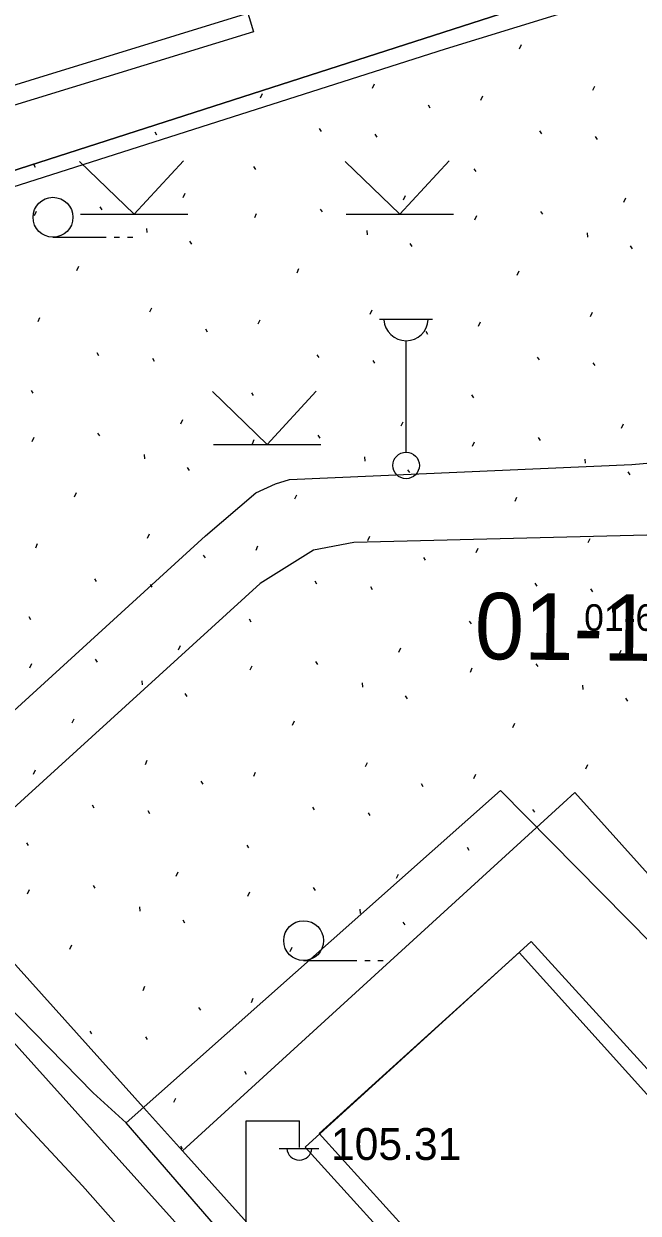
# Model space of a CAD drawing. Extents: x 412225 to 413380, y 4456471 to 4457189.
# Drawn here: x 412592.66 to 412615.79, y 4457099.87 to 4457144.62 of the extents above; entities that cross this region are included whole.
import ezdxf

# ---------------------------------------------------------------- set-up
doc = ezdxf.new("R2010")
doc.units = 0
for name, color, linetype in [('0_HALİHAZIR', 7, 'Continuous'), ('0_KADASTRO', 7, 'Continuous'), ('Level 27', 7, 'Continuous'), ('Level 41', 7, 'Continuous'), ('Level 56', 7, 'Continuous'), ('Level 57', 7, 'Continuous'), ('Level 59', 7, 'Continuous'), ('Level 62', 7, 'Continuous')]:
    doc.layers.add(name, color=color, linetype=linetype)

msp = doc.modelspace()

# ---------------------------------------------------------------- linework, layer by layer
at = {"layer": '0_HALİHAZIR'}
for p, q in [((412596.821, 4457137.457), (412594.76, 4457139.447)), ((412596.821, 4457137.457), (412598.671, 4457139.467)), ((412606.821, 4457137.457), (412604.761, 4457139.447)), ((412606.821, 4457137.457), (412608.671, 4457139.467)), ((412594.801, 4457137.457), (412598.841, 4457137.457)), ((412604.801, 4457137.457), (412608.841, 4457137.457)), ((412593.761, 4457136.594), (412595.761, 4457136.594)), ((412596.061, 4457136.594), (412596.261, 4457136.594)), ((412596.561, 4457136.594), (412596.761, 4457136.594)), ((412606.053, 4457133.508), (412608.053, 4457133.508)), ((412607.053, 4457128.508), (412607.053, 4457132.701)), ((412601.821, 4457128.797), (412599.761, 4457130.787)), ((412601.821, 4457128.797), (412603.671, 4457130.807)), ((412599.801, 4457128.797), (412603.841, 4457128.797)), ((412603.196, 4457109.379), (412605.196, 4457109.379)), ((412605.496, 4457109.379), (412605.696, 4457109.379)), ((412605.996, 4457109.379), (412606.196, 4457109.379)), ((412601.035, 4457098.342), (412601.035, 4457103.342)), ((412601.035, 4457103.342), (412603.035, 4457103.342)), ((412603.035, 4457102.342), (412603.035, 4457103.342)), ((412602.275, 4457102.302), (412603.775, 4457102.302))]:
    msp.add_line(p, q, dxfattribs=at)
for points in [[(412608.247, 4457160.384), (412606.319, 4457166.294), (412619.684, 4457170.118), (412623.678, 4457157.912), (412625.973, 4457149.036), (412608.52, 4457143.663), (412588.666, 4457137.333), (412575.867, 4457133.073)], [(412586.499, 4457113.505), (412599.497, 4457125.36), (412601.397, 4457126.977), (412602.133, 4457127.316), (412602.666, 4457127.482), (412615.554, 4457128.043), (412620.399, 4457128.469), (412620.895, 4457128.65), (412621.301, 4457128.945), (412621.489, 4457129.276), (412621.709, 4457129.751), (412622.347, 4457130.765), (412623.233, 4457131.631), (412624.368, 4457132.606), (412625.456, 4457133.146), (412626.053, 4457133.394), (412626.466, 4457133.835), (412626.657, 4457134.458), (412626.648, 4457144.638), (412626.453, 4457148.095), (412625.97, 4457149.047)], [(412570.275, 4457131.268), (412581.198, 4457119.306), (412588.612, 4457111.194), (412595.279, 4457104.4)], [(412571.237, 4457126.583), (412582.789, 4457113.858), (412594.87, 4457100.897), (412607.242, 4457086.936), (412618.505, 4457073.845), (412621.76, 4457070.045)], [(412644.651, 4457080.814), (412636.43, 4457090.235), (412629.579, 4457099.303), (412629.159, 4457099.886), (412627.822, 4457117.893), (412627.634, 4457118.487), (412627.411, 4457118.876), (412627.164, 4457119.036), (412625.749, 4457119.464), (412623.688, 4457120.559), (412622.872, 4457121.235), (412622.111, 4457122.274), (412621.691, 4457123.088), (412620.8, 4457125.119), (412620.449, 4457125.394), (412620.125, 4457125.484), (412605.091, 4457125.109), (412603.566, 4457124.813), (412601.564, 4457123.567), (412588.315, 4457111.518)], [(412605.73, 4457092.628), (412596.515, 4457103.27), (412610.607, 4457115.774)], [(412610.607, 4457115.774), (412631.597, 4457094.524), (412644.556, 4457079.848), (412629.451, 4457066.363), (412620.68, 4457075.971)], [(412595.279, 4457104.4), (412596.515, 4457103.27)]]:
    msp.add_lwpolyline(points, dxfattribs=at)
for points in [[(412578.712, 4457149.48), (412597.981, 4457155.329), (412601.307, 4457144.316), (412582.086, 4457138.428)], [(412611.765, 4457110.092), (412625.266, 4457095.29), (412616.766, 4457087.459), (412603.258, 4457102.358)]]:
    msp.add_lwpolyline(points, close=True, dxfattribs=at)
for centre, radius in [((412593.761, 4457137.344), 0.75), ((412607.053, 4457128.008), 0.5), ((412603.196, 4457110.129), 0.75)]:
    msp.add_circle(centre, radius, dxfattribs=at)
for centre, radius, start, end in [((412607.053, 4457133.537), 0.837, 183.298, 356.9072), ((412603.035, 4457102.346), 0.474, 184.8384, 355.1464)]:
    msp.add_arc(centre, radius, start, end, dxfattribs=at)
at = {"layer": '0_KADASTRO'}
for points in [[(412573.561, 4457154.089), (412595.998, 4457161.307), (412619.28, 4457168.797), (412622.112, 4457169.708), (412623.56, 4457165.205), (412628.236, 4457150.669), (412625.676, 4457149.845), (412602.001, 4457142.229), (412579.686, 4457135.05)], [(412598.633, 4457102.224), (412612.968, 4457115.303), (412613.407, 4457115.704), (412645.49, 4457080.001), (412630.715, 4457066.521), (412613.994, 4457085.129)]]:
    msp.add_lwpolyline(points, close=True, dxfattribs=at)
msp.add_lwpolyline([(412645.49, 4457080.001), (412613.407, 4457115.704), (412612.968, 4457115.303), (412598.633, 4457102.224), (412597.284, 4457103.724), (412561.903, 4457143.098), (412560.367, 4457144.807), (412560.87, 4457146.771), (412561.755, 4457150.232), (412569.81, 4457152.864), (412573.561, 4457154.089), (412579.686, 4457135.05), (412602.001, 4457142.229), (412625.676, 4457149.845)], dxfattribs=at)
at = {"layer": 'Level 27'}
msp.add_lwpolyline([(412630.715, 4457066.521), (412613.994, 4457085.129), (412598.633, 4457102.224), (412597.284, 4457103.724), (412561.903, 4457143.098), (412560.367, 4457144.807)], dxfattribs=at)
at = {"layer": 'Level 41'}
for p, q in [((412611.328, 4457143.679), (412611.402, 4457143.838)), ((412605.792, 4457142.205), (412605.864, 4457142.364)), ((412614.084, 4457142.12), (412614.156, 4457142.28)), ((412601.578, 4457141.84), (412601.651, 4457142)), ((412607.88, 4457141.568), (412607.95, 4457141.461)), ((412609.871, 4457141.755), (412609.943, 4457141.915)), ((412603.786, 4457140.681), (412603.856, 4457140.573)), ((412597.591, 4457140.552), (412597.66, 4457140.444)), ((412605.883, 4457140.467), (412605.953, 4457140.359)), ((412612.079, 4457140.596), (412612.149, 4457140.488)), ((412614.176, 4457140.382), (412614.246, 4457140.275)), ((412593.023, 4457139.338), (412593.093, 4457139.23)), ((412601.315, 4457139.253), (412601.385, 4457139.145)), ((412609.608, 4457139.168), (412609.678, 4457139.06)), ((412598.662, 4457138.087), (412598.735, 4457138.245)), ((412606.955, 4457138.002), (412607.028, 4457138.16)), ((412615.248, 4457137.917), (412615.32, 4457138.075)), ((412593.061, 4457137.415), (412593.135, 4457137.574)), ((412595.53, 4457137.735), (412595.6, 4457137.627)), ((412603.822, 4457137.65), (412603.892, 4457137.542)), ((412612.115, 4457137.565), (412612.185, 4457137.457)), ((412601.354, 4457137.33), (412601.427, 4457137.49)), ((412609.646, 4457137.245), (412609.72, 4457137.405)), ((412597.279, 4457136.926), (412597.296, 4457136.766)), ((412605.572, 4457136.841), (412605.588, 4457136.681)), ((412613.865, 4457136.756), (412613.881, 4457136.596)), ((412598.905, 4457136.439), (412598.973, 4457136.332)), ((412607.197, 4457136.354), (412607.266, 4457136.247)), ((412615.49, 4457136.27), (412615.559, 4457136.162)), ((412594.656, 4457135.339), (412594.73, 4457135.498)), ((412602.949, 4457135.254), (412603.022, 4457135.413)), ((412611.241, 4457135.169), (412611.315, 4457135.328)), ((412593.198, 4457133.416), (412593.271, 4457133.575)), ((412597.412, 4457133.78), (412597.484, 4457133.94)), ((412605.705, 4457133.696), (412605.776, 4457133.855)), ((412613.997, 4457133.611), (412614.069, 4457133.77)), ((412599.501, 4457133.143), (412599.571, 4457133.036)), ((412601.491, 4457133.331), (412601.563, 4457133.49)), ((412607.793, 4457133.058), (412607.863, 4457132.951)), ((412609.783, 4457133.246), (412609.856, 4457133.405)), ((412595.407, 4457132.256), (412595.476, 4457132.148)), ((412603.699, 4457132.171), (412603.769, 4457132.063)), ((412597.503, 4457132.042), (412597.573, 4457131.935)), ((412605.796, 4457131.958), (412605.866, 4457131.85)), ((412611.992, 4457132.086), (412612.062, 4457131.978)), ((412614.089, 4457131.873), (412614.158, 4457131.765)), ((412592.936, 4457130.828), (412593.006, 4457130.72)), ((412601.228, 4457130.743), (412601.298, 4457130.636)), ((412609.521, 4457130.658), (412609.591, 4457130.551)), ((412598.575, 4457129.577), (412598.648, 4457129.736)), ((412606.868, 4457129.492), (412606.94, 4457129.651)), ((412615.16, 4457129.408), (412615.233, 4457129.566)), ((412592.974, 4457128.906), (412593.048, 4457129.065)), ((412595.443, 4457129.225), (412595.512, 4457129.118)), ((412603.735, 4457129.141), (412603.805, 4457129.033)), ((412612.028, 4457129.056), (412612.098, 4457128.948)), ((412601.267, 4457128.821), (412601.34, 4457128.98)), ((412609.559, 4457128.736), (412609.633, 4457128.895)), ((412597.192, 4457128.416), (412597.209, 4457128.256)), ((412605.485, 4457128.332), (412605.501, 4457128.171)), ((412613.777, 4457128.247), (412613.794, 4457128.087)), ((412598.817, 4457127.93), (412598.886, 4457127.822)), ((412607.11, 4457127.845), (412607.179, 4457127.737)), ((412615.403, 4457127.76), (412615.471, 4457127.652)), ((412594.569, 4457126.829), (412594.643, 4457126.988)), ((412602.862, 4457126.744), (412602.935, 4457126.904)), ((412611.154, 4457126.659), (412611.228, 4457126.819)), ((412593.111, 4457124.906), (412593.184, 4457125.065)), ((412597.325, 4457125.271), (412597.397, 4457125.43)), ((412605.618, 4457125.186), (412605.689, 4457125.345)), ((412613.91, 4457125.101), (412613.982, 4457125.26)), ((412599.414, 4457124.634), (412599.484, 4457124.527)), ((412601.404, 4457124.821), (412601.476, 4457124.98)), ((412609.696, 4457124.736), (412609.769, 4457124.896)), ((412607.706, 4457124.549), (412607.776, 4457124.442)), ((412595.319, 4457123.746), (412595.389, 4457123.639)), ((412603.612, 4457123.661), (412603.682, 4457123.554)), ((412597.416, 4457123.533), (412597.486, 4457123.425)), ((412605.709, 4457123.448), (412605.779, 4457123.34)), ((412611.905, 4457123.577), (412611.974, 4457123.469)), ((412614.001, 4457123.363), (412614.071, 4457123.255)), ((412592.849, 4457122.319), (412592.919, 4457122.211)), ((412601.141, 4457122.234), (412601.211, 4457122.126)), ((412609.434, 4457122.149), (412609.504, 4457122.041)), ((412598.488, 4457121.068), (412598.561, 4457121.226)), ((412606.781, 4457120.983), (412606.853, 4457121.141)), ((412615.073, 4457120.898), (412615.146, 4457121.056)), ((412592.887, 4457120.396), (412592.961, 4457120.555)), ((412595.355, 4457120.716), (412595.425, 4457120.608)), ((412603.648, 4457120.631), (412603.718, 4457120.523)), ((412611.941, 4457120.546), (412612.01, 4457120.438)), ((412601.18, 4457120.311), (412601.253, 4457120.47)), ((412609.472, 4457120.226), (412609.546, 4457120.386)), ((412597.105, 4457119.907), (412597.122, 4457119.747)), ((412605.398, 4457119.822), (412605.414, 4457119.662)), ((412613.69, 4457119.737), (412613.707, 4457119.577)), ((412598.73, 4457119.42), (412598.799, 4457119.313)), ((412607.023, 4457119.335), (412607.092, 4457119.228)), ((412615.315, 4457119.25), (412615.384, 4457119.143)), ((412594.482, 4457118.32), (412594.555, 4457118.479)), ((412602.774, 4457118.235), (412602.848, 4457118.394)), ((412611.067, 4457118.15), (412611.141, 4457118.309)), ((412593.024, 4457116.396), (412593.097, 4457116.556)), ((412597.238, 4457116.761), (412597.31, 4457116.921)), ((412605.531, 4457116.676), (412605.602, 4457116.836)), ((412613.823, 4457116.592), (412613.895, 4457116.751)), ((412599.327, 4457116.124), (412599.397, 4457116.017)), ((412601.317, 4457116.312), (412601.389, 4457116.471)), ((412609.609, 4457116.227), (412609.682, 4457116.386)), ((412607.619, 4457116.039), (412607.689, 4457115.932)), ((412595.232, 4457115.237), (412595.302, 4457115.129)), ((412597.329, 4457115.023), (412597.399, 4457114.916)), ((412603.525, 4457115.152), (412603.595, 4457115.044)), ((412605.622, 4457114.938), (412605.692, 4457114.831)), ((412611.817, 4457115.067), (412611.887, 4457114.959)), ((412592.762, 4457113.809), (412592.831, 4457113.701)), ((412601.054, 4457113.724), (412601.124, 4457113.616)), ((412609.347, 4457113.639), (412609.417, 4457113.532)), ((412598.401, 4457112.558), (412598.474, 4457112.717)), ((412606.694, 4457112.473), (412606.766, 4457112.632)), ((412592.8, 4457111.887), (412592.874, 4457112.046)), ((412595.268, 4457112.206), (412595.338, 4457112.099)), ((412603.561, 4457112.121), (412603.631, 4457112.014)), ((412601.092, 4457111.802), (412601.166, 4457111.961)), ((412597.018, 4457111.397), (412597.034, 4457111.237)), ((412605.311, 4457111.312), (412605.327, 4457111.152)), ((412598.643, 4457110.911), (412598.712, 4457110.803)), ((412606.936, 4457110.826), (412607.005, 4457110.718)), ((412594.395, 4457109.81), (412594.468, 4457109.969)), ((412602.687, 4457109.725), (412602.761, 4457109.884)), ((412597.151, 4457108.252), (412597.223, 4457108.411)), ((412599.24, 4457107.614), (412599.309, 4457107.508)), ((412601.23, 4457107.802), (412601.302, 4457107.961)), ((412595.145, 4457106.727), (412595.215, 4457106.62)), ((412597.242, 4457106.514), (412597.312, 4457106.406)), ((412603.438, 4457106.642), (412603.452, 4457106.621)), ((412600.967, 4457105.215), (412601.037, 4457105.107)), ((412598.314, 4457104.049), (412598.387, 4457104.207)), ((412598.556, 4457102.401), (412598.625, 4457102.293))]:
    msp.add_line(p, q, dxfattribs=at)
at = {"layer": 'Level 57'}
for points in [[(412622.112, 4457169.708), (412623.56, 4457165.205), (412628.236, 4457150.669), (412625.676, 4457149.845), (412602.001, 4457142.229), (412579.686, 4457135.05), (412573.561, 4457154.089)], [(412598.633, 4457102.224), (412612.968, 4457115.303), (412613.407, 4457115.704), (412645.49, 4457080.001)]]:
    msp.add_lwpolyline(points, dxfattribs=at)
at = {"layer": 'Level 59'}
for points in [[(412581.957, 4457139.123), (412579.04, 4457148.815), (412598.161, 4457154.608), (412600.577, 4457146.902), (412601.159, 4457145.033)], [(412603.78, 4457102.867), (412611.304, 4457109.685), (412624.687, 4457094.85), (412618.76, 4457089.352), (412617.237, 4457088.024)]]:
    msp.add_lwpolyline(points, close=True, dxfattribs=at)
at = {"layer": 'Level 62'}
msp.add_lwpolyline([(412628.553, 4457065.934), (412612.506, 4457083.792), (412597.146, 4457100.887), (412595.797, 4457102.387), (412560.558, 4457141.603)], dxfattribs=at)

# ---------------------------------------------------------------- texts
at = {"layer": '0_HALİHAZIR'}
msp.add_text('105.31', height=1.2, dxfattribs=at).set_placement((412604.226, 4457101.876))
at = {"layer": '0_KADASTRO'}
msp.add_text('01-6119-5', height=1, dxfattribs=at).set_placement((412613.756, 4457121.783))
msp.add_text('01-6119-5', height=1, dxfattribs=at).set_placement((412613.756, 4457121.783))
at = {"layer": 'Level 56'}
msp.add_text('01-1010-00-024/4', height=2.5, rotation=359.4136, dxfattribs=at).set_placement((412609.629, 4457120.72))

doc.saveas('drawing.dxf')
